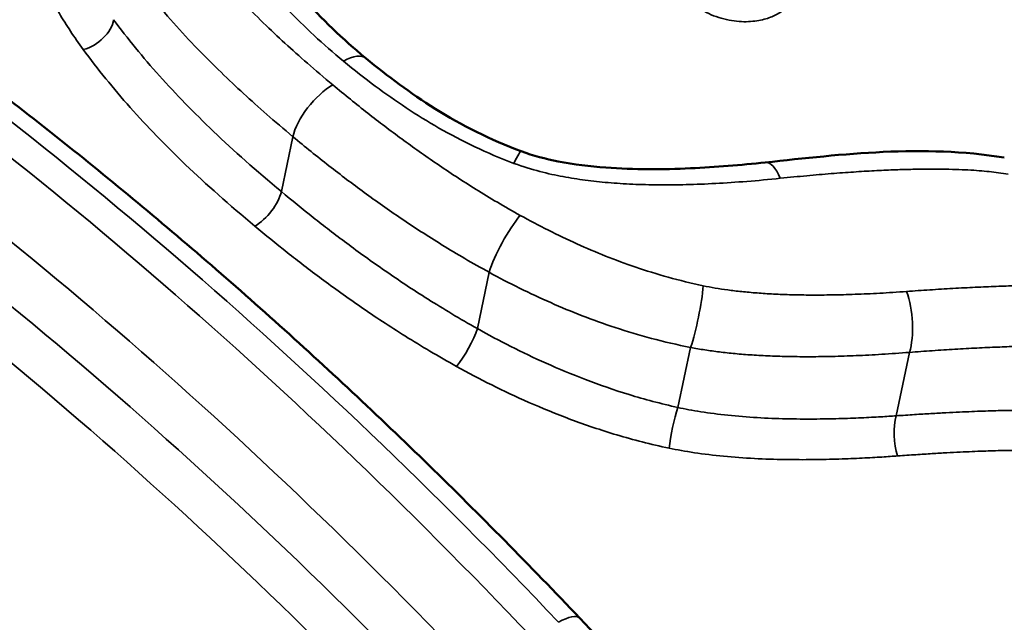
# Model space of a CAD drawing. Header units: millimetres. Extents: x 0 to 14369, y -869 to 2970.
# Tile 689 of 787: x 3663.77 to 3666.96, y 1809.81 to 1811.76. Entities that reach past the tile are written whole.
import ezdxf

# ---------------------------------------------------------------- set-up
doc = ezdxf.new("R2010")
doc.units = ezdxf.units.MM
doc.header["$LTSCALE"] = 10
doc.layers.add('Sichtbar (ISO)', color=7, linetype='Continuous', lineweight=50)
doc.layers.add('Sichtbar schmal (ISO)', color=7, linetype='Continuous', lineweight=35)

msp = doc.modelspace()

# ---------------------------------------------------------------- linework, layer by layer
at = {"layer": 'Sichtbar (ISO)'}
for points, knots in [([(3664.5447, 1812.0686), (3664.5663, 1812.0053), (3664.6053, 1811.937), (3664.7102, 1811.8026), (3664.7768, 1811.7352), (3664.8644, 1811.6589), (3664.8785, 1811.647), (3664.8928, 1811.6352)], [0, 0, 0, 0, 0.03360174, 0.03360174, 0.06733892, 0.06733892, 0.07362168, 0.07362168, 0.07362168, 0.07362168]), ([(3665.5834, 1809.8238), (3665.4227, 1809.9934), (3665.26, 1810.1584), (3664.9311, 1810.479), (3664.7648, 1810.6345), (3664.4294, 1810.9355), (3664.2602, 1811.0809), (3663.9195, 1811.361), (3663.7479, 1811.4957), (3663.4032, 1811.7541), (3663.23, 1811.8776), (3663.0562, 1811.9954)], [3.4592064, 3.4592064, 3.4592064, 3.4592064, 3.5203651, 3.5203651, 3.5815237, 3.5815237, 3.6426824, 3.6426824, 3.703841, 3.703841, 3.7649997, 3.7649997, 3.7649997, 3.7649997]), ([(3664.8928, 1811.6352), (3664.9615, 1811.5783), (3665.0356, 1811.523), (3665.201, 1811.4195), (3665.2951, 1811.3711), (3665.3944, 1811.3347)], [0, 0, 0, 0, 0.03020149, 0.03020149, 0.06206362, 0.06206362, 0.06206362, 0.06206362]), ([(3665.3944, 1811.3347), (3665.433, 1811.3206), (3665.4735, 1811.31), (3665.565, 1811.2919), (3665.6166, 1811.2858), (3665.7602, 1811.275), (3665.8519, 1811.2757), (3666.0235, 1811.2835), (3666.1041, 1811.2902), (3666.1838, 1811.2987)], [0, 0, 0, 0, 0.01238526, 0.01238526, 0.02810406, 0.02810406, 0.05671381, 0.05671381, 0.08265139, 0.08265139, 0.08265139, 0.08265139]), ([(3664.1078, 1808.9768), (3663.9473, 1809.146), (3663.7848, 1809.3108), (3663.4562, 1809.6309), (3663.2902, 1809.7862), (3662.9551, 1810.0867), (3662.7861, 1810.2319), (3662.4458, 1810.5116), (3662.2745, 1810.6462), (3661.9302, 1810.9042), (3661.7572, 1811.0276), (3661.5836, 1811.1452)], [3.4595831, 3.4595831, 3.4595831, 3.4595831, 3.5206665, 3.5206665, 3.5817498, 3.5817498, 3.6428331, 3.6428331, 3.7039164, 3.7039164, 3.7649997, 3.7649997, 3.7649997, 3.7649997])]:
    msp.add_open_spline(points, degree=3, knots=knots, dxfattribs=at)
for points in [[(3666.1838, 1811.2987), (3666.4344, 1811.3256), (3666.6932, 1811.357), (3666.9568, 1811.3146)], [(3665.5834, 1809.8238), (3665.9349, 1809.4529), (3666.2704, 1809.0505), (3666.5275, 1808.607)]]:
    msp.add_open_spline(points, degree=3, dxfattribs=at)
at = {"layer": 'Sichtbar schmal (ISO)'}
for p, q in [((3664.6184, 1811.2042), (3664.6559, 1811.382)), ((3665.2523, 1810.7611), (3665.2907, 1810.9431)), ((3665.9012, 1810.5058), (3665.9421, 1810.7)), ((3666.607, 1810.4787), (3666.6503, 1810.6841))]:
    msp.add_line(p, q, dxfattribs=at)
for centre, major_axis, ratio, start_param, end_param in [((3665.0549, 1804.1904), (6.055, -10.4876), 0.57735, 1.736719, 2.266465), ((3664.9489, 1804.1291), (5.98, -10.3577), 0.57735, 1.732164, 2.27068), ((3664.9489, 1804.1291), (5.855, -10.1412), 0.57735, 1.72286, 2.273435), ((3664.8782, 1804.0883), (5.805, -10.0546), 0.57735, 1.72286, 2.273435), ((3662.2401, 1802.5652), (-6.055, 10.4876), 0.57735, 5.105332, 5.408057), ((3662.1543, 1802.5157), (6.055, -10.4876), 0.57735, 1.964116, 2.266465), ((3662.0482, 1802.4544), (5.98, -10.3577), 0.57735, 1.964116, 2.27068), ((3663.9873, 1811.7394), (0.0807, 0.0591), 0.645745, 4.162034, 5.709355), ((3664.7971, 1811.5196), (0.0956, 0.1156), 0.442125, 6.283183, 7.154685), ((3662.0482, 1802.4544), (5.855, -10.1412), 0.57735, 1.960268, 2.273435), ((3664.7619, 1811.4433), (-0.096, -0.1152), 0.438812, 4.014613, 5.58541), ((3661.9775, 1802.4136), (5.805, -10.0546), 0.57735, 1.960268, 2.273436), ((3665.3428, 1811.1938), (0.0516, 0.1409), 0.081678, 6.283181, 7.075222), ((3666.1997, 1811.1496), (-0.016, 0.1491), 0.365341, 5.387558, 6.283186), ((3664.5477, 1811.1634), (0.064, 0.0768), 0.43875, 4.014642, 5.585438), ((3665.3615, 1811.027), (-0.0724, -0.1314), 0.206552, 3.96146, 5.512117), ((3660.7675, 1801.715), (-6.055, 10.4876), 0.57735, 5.105709, 5.408057), ((3660.6817, 1801.6655), (6.055, -10.4876), 0.57735, 1.963739, 2.266465), ((3660.5756, 1801.6042), (5.98, -10.3577), 0.57735, 1.963739, 2.27068), ((3665.9489, 1810.8033), (-0.03, -0.147), 0.128597, 0.817546, 2.310372), ((3666.6034, 1810.788), (0.0115, -0.1496), 0.369637, 0.774109, 2.213817), ((3665.2051, 1810.7052), (0.0487, 0.0873), 0.201333, 3.964823, 5.513195), ((3665.8967, 1810.4369), (0.0209, 0.0978), 0.13714, 0.81878, 2.299951), ((3666.6383, 1810.4094), (-0.0069, 0.0998), 0.376307, 0.776943, 2.196385), ((3665.4745, 1809.7207), (0.1089, 0.1032), 0.312644, 0, 0.917484)]:
    msp.add_ellipse(centre, major_axis=major_axis, ratio=ratio, start_param=start_param, end_param=end_param, dxfattribs=at)
for points, knots in [([(3663.7937, 1812.1822), (3663.7893, 1812.1489), (3663.789, 1812.1159), (3663.7917, 1812.084), (3663.7944, 1812.0522), (3663.8001, 1812.0215), (3663.8087, 1811.9897), (3663.8173, 1811.9579), (3663.8288, 1811.925), (3663.8439, 1811.8903), (3663.8591, 1811.8555), (3663.8779, 1811.8189), (3663.9002, 1811.7811), (3663.9225, 1811.7434), (3663.9482, 1811.7045), (3663.9776, 1811.6641)], [0.0000003, 0.0000003, 0.0000003, 0.0000003, 0.2, 0.2, 0.2, 0.4, 0.4, 0.4, 0.6, 0.6, 0.6, 0.8, 0.8, 0.8, 1, 1, 1, 1]), ([(3664.8196, 1811.6264), (3664.7866, 1811.6537), (3664.7545, 1811.6817), (3664.7241, 1811.7098), (3664.6938, 1811.7378), (3664.6652, 1811.7659), (3664.6363, 1811.7967), (3664.6075, 1811.8275), (3664.5783, 1811.8611), (3664.5507, 1811.8969), (3664.5231, 1811.9328), (3664.4972, 1811.971), (3664.4747, 1812.0102), (3664.4522, 1812.0495), (3664.4333, 1812.09), (3664.4185, 1812.1321)], [0, 0, 0, 0, 0.2, 0.2, 0.2, 0.4, 0.4, 0.4, 0.6, 0.6, 0.6, 0.8, 0.8, 0.8, 0.9999973, 0.9999973, 0.9999973, 0.9999973]), ([(3664.2622, 1812.0874), (3664.2866, 1812.054), (3664.3115, 1812.022), (3664.3365, 1811.9915), (3664.3615, 1811.961), (3664.3866, 1811.9319), (3664.4117, 1811.904), (3664.4368, 1811.8761), (3664.4618, 1811.8494), (3664.4866, 1811.8239), (3664.5115, 1811.7983), (3664.536, 1811.7739), (3664.5598, 1811.7508), (3664.5836, 1811.7278), (3664.6067, 1811.7061), (3664.6301, 1811.6847), (3664.6535, 1811.6632), (3664.6772, 1811.642), (3664.7028, 1811.6196), (3664.7284, 1811.5973), (3664.7559, 1811.5738), (3664.7849, 1811.5496)], [0, 0, 0, 0, 0.1428571, 0.1428571, 0.1428571, 0.2857143, 0.2857143, 0.2857143, 0.4285714, 0.4285714, 0.4285714, 0.5714286, 0.5714286, 0.5714286, 0.7142857, 0.7142857, 0.7142857, 0.8571429, 0.8571429, 0.8571429, 1, 1, 1, 1]), ([(3664.1142, 1811.943), (3664.1395, 1811.9079), (3664.1654, 1811.8742), (3664.1914, 1811.8421), (3664.2174, 1811.8101), (3664.2435, 1811.7796), (3664.2695, 1811.7504), (3664.2956, 1811.7212), (3664.3216, 1811.6932), (3664.3473, 1811.6666), (3664.3731, 1811.6399), (3664.3985, 1811.6144), (3664.4232, 1811.5905), (3664.4479, 1811.5665), (3664.4718, 1811.544), (3664.496, 1811.5217), (3664.5202, 1811.4995), (3664.5447, 1811.4775), (3664.5711, 1811.4544), (3664.5976, 1811.4312), (3664.6259, 1811.407), (3664.6559, 1811.382)], [0, 0, 0, 0, 0.1428571, 0.1428571, 0.1428571, 0.2857143, 0.2857143, 0.2857143, 0.4285714, 0.4285714, 0.4285714, 0.5714286, 0.5714286, 0.5714286, 0.7142857, 0.7142857, 0.7142857, 0.8571429, 0.8571429, 0.8571429, 1, 1, 1, 1]), ([(3666.2443, 1811.7936), (3666.2387, 1811.789), (3666.2271, 1811.781), (3666.2094, 1811.7718), (3666.191, 1811.7648), (3666.1691, 1811.7589), (3666.1438, 1811.755), (3666.1151, 1811.7537), (3666.0833, 1811.756), (3666.0497, 1811.7624), (3666.0162, 1811.7731), (3665.9853, 1811.7875), (3665.9667, 1811.7993), (3665.9578, 1811.8058)], [0.0000026, 0.0000026, 0.0000026, 0.0000026, 0.0909091, 0.1818182, 0.2727273, 0.3636364, 0.4545455, 0.5454545, 0.6363636, 0.7272727, 0.8181818, 0.9090909, 1, 1, 1, 1]), ([(3664.0757, 1811.7608), (3664.1206, 1811.6998), (3664.1706, 1811.6388), (3664.2241, 1811.579), (3664.2777, 1811.5193), (3664.3345, 1811.4608), (3664.3993, 1811.3989), (3664.4642, 1811.337), (3664.5374, 1811.2717), (3664.6184, 1811.2042)], [0, 0, 0, 0, 0.3333333, 0.3333333, 0.3333333, 0.6666667, 0.6666667, 0.6666667, 1, 1, 1, 1]), ([(3663.9776, 1811.6641), (3664.0235, 1811.6011), (3664.0748, 1811.5381), (3664.1295, 1811.4766), (3664.1843, 1811.415), (3664.2423, 1811.355), (3664.3088, 1811.2915), (3664.3752, 1811.228), (3664.45, 1811.1611), (3664.5324, 1811.0925)], [0, 0, 0, 0, 0.3333333, 0.3333333, 0.3333333, 0.6666667, 0.6666667, 0.6666667, 1, 1, 1, 1]), ([(3665.3708, 1811.2958), (3665.3265, 1811.3122), (3665.2843, 1811.3302), (3665.2439, 1811.3494), (3665.2035, 1811.3686), (3665.165, 1811.389), (3665.1282, 1811.41), (3665.0914, 1811.4311), (3665.0563, 1811.4529), (3665.0224, 1811.4753), (3664.9884, 1811.4978), (3664.9555, 1811.5209), (3664.9218, 1811.546), (3664.8882, 1811.571), (3664.8539, 1811.598), (3664.8196, 1811.6264)], [0.0000003, 0.0000003, 0.0000003, 0.0000003, 0.2, 0.2, 0.2, 0.4, 0.4, 0.4, 0.6, 0.6, 0.6, 0.8, 0.8, 0.8, 0.9999997, 0.9999997, 0.9999997, 0.9999997]), ([(3664.7849, 1811.5496), (3664.8229, 1811.5179), (3664.8607, 1811.4874), (3664.8977, 1811.4584), (3664.9347, 1811.4294), (3664.9708, 1811.4019), (3665.0078, 1811.3748), (3665.0448, 1811.3476), (3665.0826, 1811.3208), (3665.1223, 1811.2937), (3665.1619, 1811.2667), (3665.2035, 1811.2394), (3665.248, 1811.2117), (3665.2926, 1811.1839), (3665.3403, 1811.1557), (3665.391, 1811.1275)], [0, 0, 0, 0, 0.2, 0.2, 0.2, 0.4, 0.4, 0.4, 0.6, 0.6, 0.6, 0.8, 0.8, 0.8, 1, 1, 1, 1]), ([(3664.6559, 1811.382), (3664.695, 1811.3494), (3664.734, 1811.3179), (3664.7723, 1811.288), (3664.8106, 1811.258), (3664.8482, 1811.2296), (3664.8867, 1811.2014), (3664.9253, 1811.1732), (3664.9648, 1811.1453), (3665.0064, 1811.1171), (3665.048, 1811.089), (3665.0916, 1811.0606), (3665.1388, 1811.0315), (3665.186, 1811.0024), (3665.2368, 1810.9726), (3665.2907, 1810.9431)], [0, 0, 0, 0, 0.2, 0.2, 0.2, 0.4, 0.4, 0.4, 0.6, 0.6, 0.6, 0.8, 0.8, 0.8, 1, 1, 1, 1]), ([(3666.2323, 1811.2474), (3666.1952, 1811.2435), (3666.1592, 1811.2402), (3666.1244, 1811.2375), (3666.0895, 1811.2347), (3666.0559, 1811.2325), (3666.0232, 1811.2307), (3665.9906, 1811.229), (3665.959, 1811.2277), (3665.9283, 1811.2269), (3665.8976, 1811.2262), (3665.8678, 1811.2259), (3665.8389, 1811.2261), (3665.81, 1811.2264), (3665.782, 1811.2271), (3665.7548, 1811.2283), (3665.7275, 1811.2295), (3665.701, 1811.2312), (3665.6754, 1811.2334), (3665.6499, 1811.2355), (3665.6254, 1811.2382), (3665.6013, 1811.2414), (3665.5773, 1811.2445), (3665.5538, 1811.2483), (3665.5298, 1811.2528), (3665.5057, 1811.2573), (3665.4811, 1811.2626), (3665.4547, 1811.2695), (3665.4283, 1811.2765), (3665.4, 1811.285), (3665.3708, 1811.2958)], [0, 0, 0, 0, 0.1, 0.1, 0.1, 0.2, 0.2, 0.2, 0.3, 0.3, 0.3, 0.4, 0.4, 0.4, 0.5, 0.5, 0.5, 0.6, 0.6, 0.6, 0.7, 0.7, 0.7, 0.8, 0.8, 0.8, 0.9, 0.9, 0.9, 1, 1, 1, 1]), ([(3666.9689, 1811.2611), (3666.9588, 1811.2628), (3666.9486, 1811.2642), (3666.9385, 1811.2656), (3666.9285, 1811.2669), (3666.9184, 1811.268), (3666.908, 1811.2691), (3666.8975, 1811.2701), (3666.8866, 1811.2711), (3666.8752, 1811.272), (3666.8638, 1811.2729), (3666.852, 1811.2736), (3666.8394, 1811.2743), (3666.8268, 1811.275), (3666.8136, 1811.2755), (3666.7995, 1811.276), (3666.7855, 1811.2765), (3666.7707, 1811.2768), (3666.7552, 1811.277), (3666.7397, 1811.2772), (3666.7235, 1811.2772), (3666.7067, 1811.2771), (3666.6898, 1811.277), (3666.6723, 1811.2768), (3666.6542, 1811.2764), (3666.636, 1811.276), (3666.6171, 1811.2754), (3666.5975, 1811.2746), (3666.5779, 1811.2739), (3666.5575, 1811.2729), (3666.5362, 1811.2718), (3666.5149, 1811.2707), (3666.4927, 1811.2694), (3666.4695, 1811.2678), (3666.4462, 1811.2663), (3666.422, 1811.2645), (3666.3967, 1811.2625), (3666.3714, 1811.2605), (3666.3451, 1811.2582), (3666.3177, 1811.2557), (3666.2903, 1811.2532), (3666.2618, 1811.2504), (3666.2323, 1811.2474)], [0, 0, 0, 0, 0.071429, 0.071429, 0.071429, 0.142857, 0.142857, 0.142857, 0.214286, 0.214286, 0.214286, 0.285714, 0.285714, 0.285714, 0.357143, 0.357143, 0.357143, 0.428571, 0.428571, 0.428571, 0.5, 0.5, 0.5, 0.571429, 0.571429, 0.571429, 0.642857, 0.642857, 0.642857, 0.714286, 0.714286, 0.714286, 0.785714, 0.785714, 0.785714, 0.857143, 0.857143, 0.857143, 0.928571, 0.928571, 0.928571, 1, 1, 1, 1]), ([(3664.6184, 1811.2042), (3664.6517, 1811.1765), (3664.6862, 1811.1483), (3664.7212, 1811.1207), (3664.7562, 1811.093), (3664.7915, 1811.0658), (3664.83, 1811.0371), (3664.8686, 1811.0084), (3664.9103, 1810.9782), (3664.954, 1810.948), (3664.9978, 1810.9177), (3665.0434, 1810.8873), (3665.0929, 1810.8561), (3665.1424, 1810.8249), (3665.1957, 1810.7928), (3665.2523, 1810.7611)], [0, 0, 0, 0, 0.2, 0.2, 0.2, 0.4, 0.4, 0.4, 0.6, 0.6, 0.6, 0.8, 0.8, 0.8, 1, 1, 1, 1]), ([(3665.391, 1811.1275), (3665.4512, 1811.0942), (3665.5129, 1811.0632), (3665.5744, 1811.0353), (3665.6359, 1811.0075), (3665.6971, 1810.9828), (3665.7645, 1810.9599), (3665.8318, 1810.937), (3665.9053, 1810.9158), (3665.9831, 1810.8995)], [0.0000001, 0.0000001, 0.0000001, 0.0000001, 0.3333333, 0.3333333, 0.3333333, 0.6666667, 0.6666667, 0.6666667, 1, 1, 1, 1]), ([(3664.5324, 1811.0925), (3664.5663, 1811.0642), (3664.6016, 1811.0356), (3664.6373, 1811.0074), (3664.6729, 1810.9791), (3664.7091, 1810.9513), (3664.7486, 1810.922), (3664.7882, 1810.8927), (3664.831, 1810.8618), (3664.876, 1810.8308), (3664.9211, 1810.7997), (3664.9682, 1810.7685), (3665.0194, 1810.7364), (3665.0706, 1810.7044), (3665.1257, 1810.6715), (3665.1849, 1810.6386)], [0, 0, 0, 0, 0.2, 0.2, 0.2, 0.4, 0.4, 0.4, 0.6, 0.6, 0.6, 0.8, 0.8, 0.8, 0.9999999, 0.9999999, 0.9999999, 0.9999999]), ([(3665.2907, 1810.9431), (3665.3552, 1810.9079), (3665.4223, 1810.8746), (3665.4896, 1810.845), (3665.5568, 1810.8153), (3665.6239, 1810.789), (3665.6985, 1810.7644), (3665.7732, 1810.7397), (3665.8554, 1810.7171), (3665.9421, 1810.7)], [0.0000001, 0.0000001, 0.0000001, 0.0000001, 0.3333333, 0.3333333, 0.3333333, 0.6666667, 0.6666667, 0.6666667, 1, 1, 1, 1]), ([(3665.9831, 1810.8995), (3665.9956, 1810.8969), (3666.0086, 1810.8945), (3666.0217, 1810.8923), (3666.0348, 1810.8901), (3666.048, 1810.888), (3666.0622, 1810.8861), (3666.0765, 1810.8842), (3666.0916, 1810.8824), (3666.1074, 1810.8807), (3666.1232, 1810.8791), (3666.1397, 1810.8776), (3666.1569, 1810.8762), (3666.1741, 1810.8749), (3666.1921, 1810.8738), (3666.2108, 1810.8728), (3666.2296, 1810.8719), (3666.2491, 1810.8711), (3666.2693, 1810.8706), (3666.2895, 1810.87), (3666.3105, 1810.8697), (3666.3323, 1810.8696), (3666.3541, 1810.8695), (3666.3767, 1810.8696), (3666.4003, 1810.87), (3666.4239, 1810.8704), (3666.4485, 1810.871), (3666.4741, 1810.8719), (3666.4997, 1810.8728), (3666.5264, 1810.874), (3666.5541, 1810.8756), (3666.5819, 1810.8771), (3666.6108, 1810.8789), (3666.6408, 1810.8811)], [0, 0, 0, 0, 0.0909091, 0.0909091, 0.0909091, 0.1818182, 0.1818182, 0.1818182, 0.2727273, 0.2727273, 0.2727273, 0.3636364, 0.3636364, 0.3636364, 0.4545455, 0.4545455, 0.4545455, 0.5454545, 0.5454545, 0.5454545, 0.6363636, 0.6363636, 0.6363636, 0.7272727, 0.7272727, 0.7272727, 0.8181818, 0.8181818, 0.8181818, 0.9090909, 0.9090909, 0.9090909, 1, 1, 1, 1]), ([(3666.6408, 1810.8811), (3666.6658, 1810.8829), (3666.6907, 1810.8847), (3666.7157, 1810.8863), (3666.7407, 1810.8879), (3666.7657, 1810.8895), (3666.7904, 1810.8909), (3666.8152, 1810.8923), (3666.8396, 1810.8936), (3666.8631, 1810.8947), (3666.8867, 1810.8958), (3666.9093, 1810.8968), (3666.9309, 1810.8976), (3666.9526, 1810.8984), (3666.9733, 1810.899), (3666.993, 1810.8995), (3667.0128, 1810.9), (3667.0316, 1810.9003), (3667.0496, 1810.9006), (3667.0675, 1810.9008), (3667.0847, 1810.9009), (3667.1012, 1810.9008), (3667.1177, 1810.9007), (3667.1334, 1810.9006), (3667.1484, 1810.9002), (3667.1635, 1810.8999), (3667.1778, 1810.8995), (3667.1921, 1810.8989), (3667.2064, 1810.8983), (3667.2207, 1810.8975), (3667.2361, 1810.8964), (3667.2516, 1810.8953), (3667.2682, 1810.8939), (3667.2856, 1810.8918)], [0, 0, 0, 0, 0.0909091, 0.0909091, 0.0909091, 0.1818182, 0.1818182, 0.1818182, 0.2727273, 0.2727273, 0.2727273, 0.3636364, 0.3636364, 0.3636364, 0.4545455, 0.4545455, 0.4545455, 0.5454545, 0.5454545, 0.5454545, 0.6363636, 0.6363636, 0.6363636, 0.7272727, 0.7272727, 0.7272727, 0.8181818, 0.8181818, 0.8181818, 0.9090909, 0.9090909, 0.9090909, 0.9999995, 0.9999995, 0.9999995, 0.9999995]), ([(3665.2523, 1810.7611), (3665.2876, 1810.7412), (3665.3242, 1810.7217), (3665.3609, 1810.7031), (3665.3977, 1810.6845), (3665.4346, 1810.6668), (3665.4746, 1810.6489), (3665.5146, 1810.631), (3665.5578, 1810.6129), (3665.6025, 1810.5959), (3665.6473, 1810.5788), (3665.6937, 1810.5626), (3665.7433, 1810.5474), (3665.7929, 1810.5322), (3665.8458, 1810.518), (3665.9012, 1810.5058)], [0, 0, 0, 0, 0.2, 0.2, 0.2, 0.4, 0.4, 0.4, 0.6, 0.6, 0.6, 0.8, 0.8, 0.8, 0.9999991, 0.9999991, 0.9999991, 0.9999991]), ([(3665.9421, 1810.7), (3665.9574, 1810.6971), (3665.9729, 1810.6944), (3665.9884, 1810.692), (3666.0038, 1810.6896), (3666.0192, 1810.6875), (3666.0354, 1810.6855), (3666.0516, 1810.6835), (3666.0687, 1810.6816), (3666.0864, 1810.68), (3666.104, 1810.6783), (3666.1222, 1810.6769), (3666.1411, 1810.6756), (3666.1599, 1810.6743), (3666.1795, 1810.6733), (3666.1997, 1810.6724), (3666.2199, 1810.6716), (3666.2408, 1810.6709), (3666.2624, 1810.6705), (3666.284, 1810.6701), (3666.3063, 1810.67), (3666.3293, 1810.67), (3666.3524, 1810.6701), (3666.3761, 1810.6704), (3666.4009, 1810.671), (3666.4256, 1810.6715), (3666.4512, 1810.6724), (3666.4779, 1810.6735), (3666.5045, 1810.6746), (3666.5322, 1810.676), (3666.5609, 1810.6778), (3666.5896, 1810.6795), (3666.6194, 1810.6816), (3666.6503, 1810.6841)], [0, 0, 0, 0, 0.0909091, 0.0909091, 0.0909091, 0.1818182, 0.1818182, 0.1818182, 0.2727273, 0.2727273, 0.2727273, 0.3636364, 0.3636364, 0.3636364, 0.4545455, 0.4545455, 0.4545455, 0.5454545, 0.5454545, 0.5454545, 0.6363636, 0.6363636, 0.6363636, 0.7272727, 0.7272727, 0.7272727, 0.8181818, 0.8181818, 0.8181818, 0.9090909, 0.9090909, 0.9090909, 1, 1, 1, 1]), ([(3666.6503, 1810.6841), (3666.6749, 1810.6859), (3666.6994, 1810.6877), (3666.724, 1810.6894), (3666.7485, 1810.6911), (3666.773, 1810.6927), (3666.7972, 1810.6942), (3666.8214, 1810.6956), (3666.8453, 1810.697), (3666.8682, 1810.6981), (3666.8912, 1810.6993), (3666.9132, 1810.7003), (3666.9342, 1810.7011), (3666.9552, 1810.702), (3666.9752, 1810.7027), (3666.9942, 1810.7032), (3667.0132, 1810.7037), (3667.0313, 1810.7041), (3667.0484, 1810.7043), (3667.0656, 1810.7046), (3667.0819, 1810.7047), (3667.0975, 1810.7046), (3667.113, 1810.7046), (3667.1277, 1810.7044), (3667.1416, 1810.7041), (3667.1556, 1810.7038), (3667.1687, 1810.7034), (3667.1816, 1810.7029), (3667.1944, 1810.7023), (3667.2071, 1810.7016), (3667.2205, 1810.7005), (3667.2338, 1810.6995), (3667.2478, 1810.6981), (3667.2612, 1810.6963)], [0, 0, 0, 0, 0.0909091, 0.0909091, 0.0909091, 0.1818182, 0.1818182, 0.1818182, 0.2727273, 0.2727273, 0.2727273, 0.3636364, 0.3636364, 0.3636364, 0.4545455, 0.4545455, 0.4545455, 0.5454545, 0.5454545, 0.5454545, 0.6363636, 0.6363636, 0.6363636, 0.7272727, 0.7272727, 0.7272727, 0.8181818, 0.8181818, 0.8181818, 0.9090909, 0.9090909, 0.9090909, 0.9999996, 0.9999996, 0.9999996, 0.9999996]), ([(3665.1849, 1810.6386), (3665.2219, 1810.618), (3665.2602, 1810.5978), (3665.2989, 1810.5785), (3665.3375, 1810.5592), (3665.3764, 1810.5408), (3665.4187, 1810.5223), (3665.461, 1810.5037), (3665.5066, 1810.4849), (3665.5541, 1810.4672), (3665.6017, 1810.4494), (3665.6511, 1810.4326), (3665.704, 1810.4169), (3665.7569, 1810.4011), (3665.8133, 1810.3864), (3665.8728, 1810.3739)], [0, 0, 0, 0, 0.2, 0.2, 0.2, 0.4, 0.4, 0.4, 0.6, 0.6, 0.6, 0.8, 0.8, 0.8, 0.9999986, 0.9999986, 0.9999986, 0.9999986]), ([(3665.9012, 1810.5058), (3665.9239, 1810.5008), (3665.9484, 1810.4961), (3665.9755, 1810.4918), (3666.0026, 1810.4875), (3666.0323, 1810.4836), (3666.063, 1810.4804), (3666.0938, 1810.4772), (3666.1254, 1810.4747), (3666.1571, 1810.4728), (3666.1887, 1810.471), (3666.2203, 1810.4698), (3666.2509, 1810.4691), (3666.2815, 1810.4684), (3666.3112, 1810.4682), (3666.3397, 1810.4683), (3666.3682, 1810.4685), (3666.3955, 1810.469), (3666.4214, 1810.4697), (3666.4473, 1810.4704), (3666.4717, 1810.4713), (3666.4943, 1810.4723), (3666.517, 1810.4733), (3666.5379, 1810.4744), (3666.5568, 1810.4755), (3666.5756, 1810.4766), (3666.5924, 1810.4777), (3666.607, 1810.4787)], [0, 0, 0, 0, 0.1111111, 0.1111111, 0.1111111, 0.2222222, 0.2222222, 0.2222222, 0.3333333, 0.3333333, 0.3333333, 0.4444444, 0.4444444, 0.4444444, 0.5555556, 0.5555556, 0.5555556, 0.6666667, 0.6666667, 0.6666667, 0.7777778, 0.7777778, 0.7777778, 0.8888889, 0.8888889, 0.8888889, 1, 1, 1, 1]), ([(3666.607, 1810.4787), (3666.6278, 1810.4801), (3666.6475, 1810.4815), (3666.6662, 1810.4827), (3666.685, 1810.4839), (3666.7027, 1810.4849), (3666.7196, 1810.4859), (3666.7365, 1810.4869), (3666.7525, 1810.4878), (3666.7678, 1810.4886), (3666.7831, 1810.4894), (3666.7977, 1810.4901), (3666.8116, 1810.4908), (3666.8254, 1810.4914), (3666.8387, 1810.492), (3666.8513, 1810.4925), (3666.8639, 1810.493), (3666.8759, 1810.4935), (3666.8875, 1810.4939), (3666.899, 1810.4943), (3666.9101, 1810.4946), (3666.921, 1810.495), (3666.9318, 1810.4953), (3666.9424, 1810.4955), (3666.9529, 1810.4958), (3666.9634, 1810.496), (3666.9737, 1810.4962), (3666.9841, 1810.4963), (3666.9945, 1810.4965), (3667.0049, 1810.4966), (3667.0154, 1810.4967), (3667.0259, 1810.4968), (3667.0364, 1810.4968), (3667.047, 1810.4968), (3667.0576, 1810.4967), (3667.0682, 1810.4967), (3667.0787, 1810.4965), (3667.0892, 1810.4964), (3667.0997, 1810.4962), (3667.1106, 1810.4959), (3667.1216, 1810.4956), (3667.133, 1810.4952), (3667.1448, 1810.4946), (3667.1567, 1810.4941), (3667.1688, 1810.4934), (3667.1811, 1810.4926), (3667.1933, 1810.4917), (3667.2056, 1810.4906), (3667.2176, 1810.4893)], [0, 0, 0, 0, 0.0625, 0.0625, 0.0625, 0.125, 0.125, 0.125, 0.1875, 0.1875, 0.1875, 0.25, 0.25, 0.25, 0.3125, 0.3125, 0.3125, 0.375, 0.375, 0.375, 0.4375, 0.4375, 0.4375, 0.5, 0.5, 0.5, 0.5625, 0.5625, 0.5625, 0.625, 0.625, 0.625, 0.6875, 0.6875, 0.6875, 0.75, 0.75, 0.75, 0.8125, 0.8125, 0.8125, 0.875, 0.875, 0.875, 0.9375, 0.9375, 0.9375, 1, 1, 1, 1]), ([(3666.6119, 1810.3488), (3666.6324, 1810.3503), (3666.6519, 1810.3517), (3666.6704, 1810.3529), (3666.689, 1810.3542), (3666.7065, 1810.3553), (3666.7231, 1810.3563), (3666.7398, 1810.3573), (3666.7556, 1810.3582), (3666.7706, 1810.359), (3666.7857, 1810.3599), (3666.8, 1810.3606), (3666.8137, 1810.3613), (3666.8273, 1810.3619), (3666.8403, 1810.3625), (3666.8527, 1810.3631), (3666.8651, 1810.3636), (3666.8769, 1810.3641), (3666.8882, 1810.3645), (3666.8995, 1810.3649), (3666.9104, 1810.3653), (3666.921, 1810.3656), (3666.9316, 1810.3659), (3666.9419, 1810.3662), (3666.9522, 1810.3664), (3666.9624, 1810.3667), (3666.9724, 1810.3669), (3666.9825, 1810.367), (3666.9926, 1810.3672), (3667.0027, 1810.3673), (3667.0128, 1810.3674), (3667.023, 1810.3675), (3667.0331, 1810.3675), (3667.0433, 1810.3675), (3667.0535, 1810.3675), (3667.0636, 1810.3674), (3667.0737, 1810.3673), (3667.0837, 1810.3671), (3667.0936, 1810.367), (3667.1039, 1810.3667), (3667.1142, 1810.3664), (3667.1249, 1810.366), (3667.1359, 1810.3655), (3667.1468, 1810.3649), (3667.158, 1810.3643), (3667.1687, 1810.3635), (3667.1795, 1810.3626), (3667.1898, 1810.3617), (3667.2, 1810.3604)], [0, 0, 0, 0, 0.0625, 0.0625, 0.0625, 0.125, 0.125, 0.125, 0.1875, 0.1875, 0.1875, 0.25, 0.25, 0.25, 0.3125, 0.3125, 0.3125, 0.375, 0.375, 0.375, 0.4375, 0.4375, 0.4375, 0.5, 0.5, 0.5, 0.5625, 0.5625, 0.5625, 0.625, 0.625, 0.625, 0.6875, 0.6875, 0.6875, 0.75, 0.75, 0.75, 0.8125, 0.8125, 0.8125, 0.875, 0.875, 0.875, 0.9375, 0.9375, 0.9375, 1, 1, 1, 1])]:
    msp.add_open_spline(points, degree=3, knots=knots, dxfattribs=at)
msp.add_open_spline([(3665.8728, 1810.3739), (3665.8981, 1810.3686), (3665.9524, 1810.3588), (3666.0482, 1810.3471), (3666.1486, 1810.3399), (3666.2472, 1810.3368), (3666.3393, 1810.3366), (3666.4237, 1810.3386), (3666.4986, 1810.3417), (3666.5628, 1810.3454), (3666.5969, 1810.3478), (3666.6119, 1810.3488)], degree=3, dxfattribs=at)

doc.saveas('drawing.dxf')
